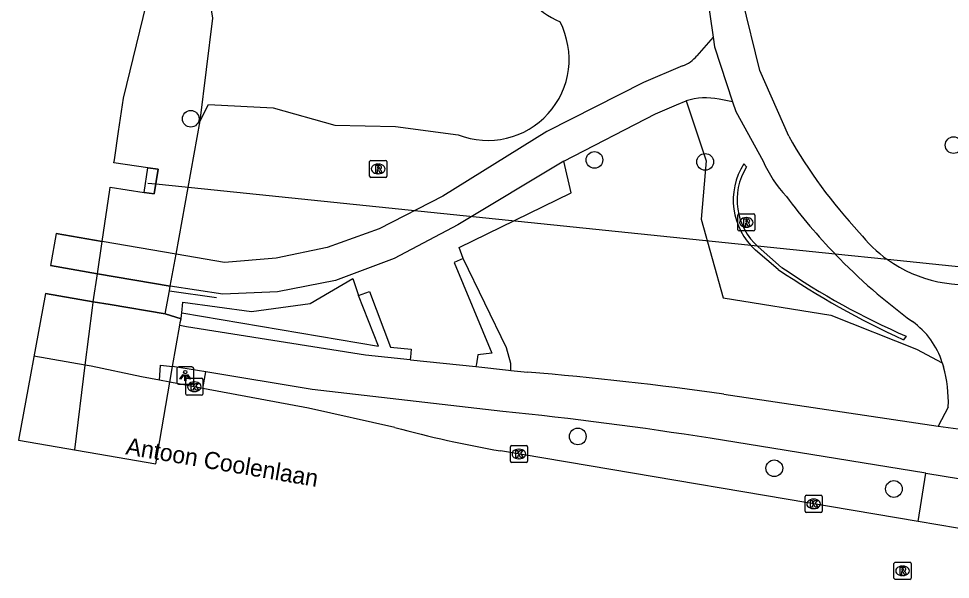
# Model space of a CAD drawing. Extents: x 161258 to 161838, y 380836 to 381727.
# Drawn here: x 161261.2 to 161315.8, y 380898.6 to 380931.5 of the extents above; entities that cross this region are included whole.
import ezdxf

# ---------------------------------------------------------------- set-up
doc = ezdxf.new("R2010")
doc.units = 0
for name, color, linetype in [('IMGEO_Boom', 7, 'Continuous'), ('IMGEO_Damwand', 7, 'Continuous'), ('IMGEO_Dek', 7, 'Continuous'), ('IMGEO_Duiker', 7, 'Continuous'), ('IMGEO_Fietspad_gesloten', 7, 'Continuous'), ('IMGEO_Fietspad_open', 7, 'Continuous'), ('IMGEO_Groenvoorziening', 7, 'Continuous'), ('IMGEO_Haag', 7, 'Continuous'), ('IMGEO_Hek', 7, 'Continuous'), ('IMGEO_Kolk', 7, 'Continuous'), ('IMGEO_Lichtpunt', 7, 'Continuous'), ('IMGEO_Muur', 7, 'Continuous'), ('IMGEO_Openbare_ruimte_label', 7, 'Continuous'), ('IMGEO_Rijbaan_lokaal_gesloten', 7, 'Continuous'), ('IMGEO_Rioolput', 7, 'Continuous'), ('IMGEO_Stuw', 7, 'Continuous'), ('IMGEO_Voetpad_gesloten', 7, 'Continuous'), ('IMGEO_Voetpad_open', 7, 'Continuous'), ('IMGEO_Waterloop', 7, 'Continuous')]:
    doc.layers.add(name, color=color, linetype=linetype)

msp = doc.modelspace()

# ---------------------------------------------------------------- linework, layer by layer
at = {"layer": 'IMGEO_Boom'}
for centre in [(161271.306, 380925.587), (161315.954, 380924.044), (161294.935, 380923.173), (161301.413, 380923.059), (161293.96, 380906.981), (161305.46, 380905.115), (161312.459, 380903.903)]:
    msp.add_circle(centre, 0.489, dxfattribs=at)
at = {"layer": 'IMGEO_Damwand'}
msp.add_lwpolyline([(161266.602, 380921.577), (161268.575, 380921.274), (161269.176, 380921.181), (161269.4, 380922.632), (161268.795, 380922.721), (161266.816, 380923.014)], dxfattribs=at)
at = {"layer": 'IMGEO_Dek'}
for points in [[(161263.097, 380916.987), (161265.847, 380916.513), (161270.107, 380915.781), (161270.447, 380917.658), (161266.129, 380918.403), (161263.439, 380918.867)], [(161269.271, 380905.376), (161270.091, 380910.161), (161270.249, 380911.086), (161270.662, 380913.494), (161270.689, 380913.653), (161270.751, 380913.872), (161269.812, 380914.152), (161266.599, 380914.703), (161265.603, 380914.874), (161262.8, 380915.355), (161261.236, 380906.762)]]:
    msp.add_lwpolyline(points, close=True, dxfattribs=at)
at = {"layer": 'IMGEO_Duiker'}
msp.add_lwpolyline([(161332.878, 380915.189), (161332.754, 380915.201), (161332.598, 380915.218), (161331.375, 380915.344), (161324.802, 380916.022), (161320.181, 380916.499), (161312.089, 380917.335), (161309.031, 380917.651), (161269.452, 380921.737), (161269.265, 380921.756), (161268.801, 380921.804)], dxfattribs=at)
at = {"layer": 'IMGEO_Fietspad_gesloten'}
for points in [[(161270.249, 380911.086), (161270.662, 380913.494)], [(161270.662, 380913.494), (161271.059, 380913.418), (161281.533, 380911.76), (161284.149, 380911.48)], [(161284.149, 380911.48), (161284.178, 380911.477), (161288.002, 380911.068)], [(161272.184, 380910.765), (161270.249, 380911.086)], [(161289.573, 380908.445), (161278.41, 380909.731), (161272.184, 380910.765)], [(161288.002, 380911.068), (161289.902, 380910.864), (161290.048, 380910.848)], [(161290.048, 380910.848), (161291.023, 380910.744)], [(161302.51, 380909.45), (161315.04, 380907.592)], [(161315.04, 380907.592), (161317.975, 380907.188)], [(161314.337, 380904.828), (161301.697, 380906.872)], [(161314.337, 380904.828), (161321.243, 380903.698)]]:
    msp.add_lwpolyline(points, dxfattribs=at)
for centre, radius, start, end in [((161275.647, 380722.612), 188.759, 81.8181, 85.32746), ((161268.382, 380697.607), 211.901, 80.95452, 84.26066)]:
    msp.add_arc(centre, radius, start, end, dxfattribs=at)
at = {"layer": 'IMGEO_Fietspad_open'}
msp.add_lwpolyline([(161269.479, 380910.277), (161269.546, 380911.149), (161270.249, 380911.086)], dxfattribs=at)
at = {"layer": 'IMGEO_Groenvoorziening'}
for points in [[(161271.86, 380925.461), (161272.599, 380931.479), (161271.381, 380939.092), (161273.804, 380952.48), (161277.541, 380962.255), (161286.188, 380976.352), (161290.898, 380980.288)], [(161300.299, 380926.636), (161301.481, 380923.123), (161301.171, 380919.701), (161302.466, 380915.101), (161308.769, 380914.082), (161313.779, 380912.083), (161315.291, 380911.299)], [(161271.86, 380925.461), (161272.339, 380926.424), (161276.137, 380926.226), (161279.745, 380925.206), (161283.298, 380925.138), (161286.964, 380924.645)], [(161270.447, 380917.658), (161271.86, 380925.461)], [(161287.255, 380917.404), (161287.025, 380918.044), (161293.578, 380921.24), (161293.148, 380923.099)], [(161270.785, 380914.211), (161270.836, 380914.842), (161274.859, 380914.306), (161278.299, 380914.773), (161280.793, 380916.233), (161281.129, 380915.243)], [(161270.751, 380913.872), (161269.812, 380914.152), (161270.058, 380915.51), (161270.107, 380915.781)]]:
    msp.add_lwpolyline(points, dxfattribs=at)
for centre, radius, start, end in [((161295.022, 380936.056), 5.238, 149.0838, 246.3339), ((161288.697, 380929.073), 4.755, 248.6202, 27.3728)]:
    msp.add_arc(centre, radius, start, end, dxfattribs=at)
at = {"layer": 'IMGEO_Haag'}
for points in [[(161287.255, 380917.404), (161286.717, 380917.173), (161288.938, 380911.864), (161288.114, 380911.76), (161288.025, 380911.238), (161288.002, 380911.068)], [(161290.048, 380910.848), (161290.032, 380911.256), (161289.787, 380912.173), (161287.255, 380917.404)], [(161270.785, 380914.211), (161282.287, 380912.276), (161281.129, 380915.243)], [(161281.129, 380915.243), (161281.761, 380915.476), (161283.007, 380912.211), (161284.2, 380912.102), (161284.16, 380911.633), (161284.149, 380911.48)], [(161270.751, 380913.872), (161270.775, 380914.083), (161270.785, 380914.211)], [(161270.662, 380913.494), (161270.689, 380913.653), (161270.751, 380913.872)]]:
    msp.add_lwpolyline(points, dxfattribs=at)
at = {"layer": 'IMGEO_Hek'}
for points in [[(161263.439, 380918.867), (161266.129, 380918.403)], [(161270.447, 380917.658), (161266.129, 380918.403)], [(161265.847, 380916.513), (161263.097, 380916.987)], [(161270.107, 380915.781), (161265.847, 380916.513)], [(161262.8, 380915.355), (161265.603, 380914.874)], [(161265.603, 380914.874), (161266.599, 380914.703)], [(161266.599, 380914.703), (161269.812, 380914.152)], [(161269.812, 380914.152), (161270.751, 380913.872)]]:
    msp.add_lwpolyline(points, dxfattribs=at)
at = {"layer": 'IMGEO_Kolk'}
for p, q in [((161271.019, 380909.465), (161271.019, 380910.317)), ((161271.094, 380910.391), (161271.946, 380910.391)), ((161271.507, 380910.171), (161271.532, 380910.171)), ((161272.02, 380910.317), (161272.02, 380909.465)), ((161271.53, 380909.611), (161271.505, 380909.611)), ((161271.946, 380909.391), (161271.094, 380909.391)), ((161290.012, 380905.526), (161290.012, 380906.378)), ((161290.087, 380906.452), (161290.939, 380906.452)), ((161291.013, 380906.378), (161291.013, 380905.526)), ((161290.5, 380906.232), (161290.525, 380906.232)), ((161290.939, 380905.452), (161290.087, 380905.452)), ((161290.523, 380905.672), (161290.498, 380905.672)), ((161307.26, 380902.607), (161307.26, 380903.459)), ((161307.335, 380903.533), (161308.187, 380903.533)), ((161307.748, 380903.313), (161307.773, 380903.313)), ((161308.261, 380903.459), (161308.261, 380902.607)), ((161308.187, 380902.533), (161307.335, 380902.533)), ((161307.771, 380902.753), (161307.746, 380902.753))]:
    msp.add_line(p, q, dxfattribs=at)
for points in [[(161271.019, 380909.465), (161271.019, 380910.317)], [(161271.094, 380910.391), (161271.946, 380910.391)], [(161272.02, 380910.317), (161272.02, 380909.465)], [(161271.34, 380910.091), (161271.463, 380910.091), (161271.463, 380909.94), (161271.593, 380910.091), (161271.757, 380910.091), (161271.611, 380909.94), (161271.764, 380909.691), (161271.612, 380909.691), (161271.527, 380909.855), (161271.463, 380909.788), (161271.463, 380909.691), (161271.34, 380909.691), (161271.34, 380910.091)], [(161271.946, 380909.391), (161271.094, 380909.391)], [(161290.012, 380905.526), (161290.012, 380906.378)], [(161290.087, 380906.452), (161290.939, 380906.452)], [(161291.013, 380906.378), (161291.013, 380905.526)], [(161290.333, 380906.152), (161290.456, 380906.152), (161290.456, 380906.001), (161290.586, 380906.152), (161290.75, 380906.152), (161290.604, 380906.001), (161290.757, 380905.752), (161290.605, 380905.752), (161290.52, 380905.916), (161290.456, 380905.849), (161290.456, 380905.752), (161290.333, 380905.752), (161290.333, 380906.152)], [(161290.939, 380905.452), (161290.087, 380905.452)], [(161307.26, 380902.607), (161307.26, 380903.459)], [(161307.335, 380903.533), (161308.187, 380903.533)], [(161307.581, 380903.233), (161307.704, 380903.233), (161307.704, 380903.082), (161307.834, 380903.233), (161307.998, 380903.233), (161307.852, 380903.082), (161308.005, 380902.833), (161307.853, 380902.833), (161307.768, 380902.997), (161307.704, 380902.93), (161307.704, 380902.833), (161307.581, 380902.833), (161307.581, 380903.233)], [(161308.261, 380903.459), (161308.261, 380902.607)], [(161308.187, 380902.533), (161307.335, 380902.533)]]:
    msp.add_lwpolyline(points, dxfattribs=at)
for centre, start, end in [((161271.096, 380910.315), 91.552, 178.448), ((161271.096, 380910.315), 91.552, 178.448), ((161271.944, 380910.315), 1.552, 88.448), ((161271.944, 380910.315), 1.552, 88.448), ((161271.096, 380909.467), 181.552, 268.448), ((161271.096, 380909.467), 181.552, 268.448), ((161271.944, 380909.467), 271.552, 358.448), ((161271.944, 380909.467), 271.552, 358.448), ((161290.089, 380906.376), 91.552, 178.448), ((161290.089, 380906.376), 91.552, 178.448), ((161290.937, 380906.376), 1.552, 88.448), ((161290.937, 380906.376), 1.552, 88.448), ((161290.089, 380905.528), 181.552, 268.448), ((161290.089, 380905.528), 181.552, 268.448), ((161290.937, 380905.528), 271.552, 358.448), ((161290.937, 380905.528), 271.552, 358.448), ((161307.337, 380903.457), 91.552, 178.448), ((161307.337, 380903.457), 91.552, 178.448), ((161308.185, 380903.457), 1.552, 88.448), ((161308.185, 380903.457), 1.552, 88.448), ((161307.337, 380902.609), 181.552, 268.448), ((161307.337, 380902.609), 181.552, 268.448), ((161308.185, 380902.609), 271.552, 358.448), ((161308.185, 380902.609), 271.552, 358.448)]:
    msp.add_arc(centre, 0.0765, start, end, dxfattribs=at)
for centre, major_axis, ratio, start_param, end_param in [((161271.506, 380909.891), (-0.387, 0.002), 0.722429, 4.712389, 7.853982), ((161271.531, 380909.891), (-0.39, 0.002), 0.717154, 1.570796, 4.712389), ((161290.499, 380905.952), (-0.387, 0.002), 0.722429, 4.712389, 7.853982), ((161290.524, 380905.952), (-0.39, 0.002), 0.717154, 1.570796, 4.712389), ((161307.747, 380903.033), (-0.387, 0.002), 0.722429, 4.712389, 7.853982), ((161307.772, 380903.033), (-0.39, 0.002), 0.717154, 1.570796, 4.712389)]:
    msp.add_ellipse(centre, major_axis=major_axis, ratio=ratio, start_param=start_param, end_param=end_param, dxfattribs=at)
at = {"layer": 'IMGEO_Lichtpunt'}
for p, q in [((161270.49, 380910.953), (161270.49, 380910.146)), ((161270.49, 380910.953), (161270.49, 380910.146)), ((161271.392, 380911.048), (161270.584, 380911.048)), ((161271.392, 380911.048), (161270.584, 380911.048)), ((161271.486, 380910.146), (161271.486, 380910.953)), ((161271.486, 380910.146), (161271.486, 380910.953)), ((161270.584, 380910.052), (161271.392, 380910.052)), ((161270.584, 380910.052), (161271.392, 380910.052))]:
    msp.add_line(p, q, dxfattribs=at)
for points in [[(161270.864, 380910.617), (161270.903, 380910.589), (161270.715, 380910.327), (161270.677, 380910.354), (161270.864, 380910.617)], [(161270.966, 380910.569), (161271.013, 380910.569), (161271.013, 380910.247), (161270.966, 380910.247), (161270.966, 380910.569)], [(161271.076, 380910.589), (161271.114, 380910.616), (161271.301, 380910.354), (161271.262, 380910.326), (161271.076, 380910.589)]]:
    msp.add_lwpolyline(points, dxfattribs=at)
msp.add_circle((161270.989, 380910.751), 0.0994, dxfattribs=at)
for centre, start, end in [((161270.584, 380910.953), 90, 180), ((161270.584, 380910.953), 90, 180), ((161271.392, 380910.953), 0, 90), ((161271.392, 380910.953), 0, 90), ((161270.584, 380910.146), 180, 270), ((161270.584, 380910.146), 180, 270), ((161271.392, 380910.146), 270, 0), ((161271.392, 380910.146), 270, 360)]:
    msp.add_arc(centre, 0.0946, start, end, dxfattribs=at)
at = {"layer": 'IMGEO_Muur'}
for points in [[(161303.671, 380922.953), (161303.828, 380922.769)], [(161305.683, 380916.767), (161304.365, 380917.89)], [(161304.519, 380918.08), (161305.89, 380916.884)], [(161270.058, 380915.51), (161272.808, 380915.121)], [(161313.183, 380912.846), (161313.019, 380912.644)]]:
    msp.add_lwpolyline(points, dxfattribs=at)
for centre, radius, start, end in [((161307.011, 380920.832), 3.957, 147.5825, 228.0276), ((161306.957, 380920.835), 3.678, 148.2728, 228.4934), ((161333.157, 380957.063), 48.77, 235.7137, 245.6123), ((161331.002, 380953.633), 44.509, 235.6541, 246.4009)]:
    msp.add_arc(centre, radius, start, end, dxfattribs=at)
at = {"layer": 'IMGEO_Rijbaan_lokaal_gesloten'}
for points in [[(161269.479, 380910.277), (161268.43, 380910.476), (161265.49, 380911.104), (161265.138, 380911.164), (161262.131, 380911.677)], [(161269.271, 380905.376), (161270.091, 380910.161)], [(161270.091, 380910.161), (161269.479, 380910.277)], [(161272.011, 380909.798), (161270.091, 380910.161)], [(161283.251, 380907.5), (161278.195, 380908.628), (161272.011, 380909.798)], [(161313.872, 380901.999), (161289.433, 380906.135)], [(161320.775, 380900.825), (161313.872, 380901.999)]]:
    msp.add_lwpolyline(points, dxfattribs=at)
msp.add_arc((161302.411, 380979.592), 74.595, 255.11665, 259.98083, dxfattribs=at)
at = {"layer": 'IMGEO_Rioolput'}
for p, q in [((161281.776, 380922.222), (161281.776, 380923.074)), ((161281.851, 380923.148), (161282.703, 380923.148)), ((161282.264, 380922.928), (161282.289, 380922.928)), ((161282.777, 380923.074), (161282.777, 380922.222)), ((161282.703, 380922.148), (161281.851, 380922.148)), ((161282.287, 380922.368), (161282.262, 380922.368)), ((161303.398, 380920.015), (161304.25, 380920.015)), ((161303.323, 380919.089), (161303.323, 380919.941)), ((161303.811, 380919.795), (161303.836, 380919.795)), ((161304.324, 380919.941), (161304.324, 380919.089)), ((161304.25, 380919.015), (161303.398, 380919.015)), ((161303.834, 380919.235), (161303.809, 380919.235)), ((161312.463, 380898.684), (161312.463, 380899.536)), ((161312.538, 380899.61), (161313.39, 380899.61)), ((161312.951, 380899.39), (161312.976, 380899.39)), ((161313.464, 380899.536), (161313.464, 380898.684)), ((161312.974, 380898.83), (161312.949, 380898.83)), ((161313.39, 380898.61), (161312.538, 380898.61))]:
    msp.add_line(p, q, dxfattribs=at)
for points in [[(161281.776, 380922.222), (161281.776, 380923.074)], [(161281.851, 380923.148), (161282.703, 380923.148)], [(161282.365, 380922.846), (161282.113, 380922.848), (161282.113, 380922.448)], [(161282.291, 380922.767), (161282.237, 380922.767), (161282.237, 380922.686)], [(161282.777, 380923.074), (161282.777, 380922.222)], [(161282.703, 380922.148), (161281.851, 380922.148)], [(161282.113, 380922.448), (161282.237, 380922.448), (161282.237, 380922.61), (161282.248, 380922.61)], [(161282.237, 380922.686), (161282.289, 380922.686)], [(161282.295, 380922.581), (161282.366, 380922.448), (161282.506, 380922.448), (161282.441, 380922.574)], [(161303.398, 380920.015), (161304.25, 380920.015)], [(161303.323, 380919.089), (161303.323, 380919.941)], [(161303.912, 380919.713), (161303.66, 380919.715), (161303.66, 380919.315)], [(161303.66, 380919.315), (161303.784, 380919.315), (161303.784, 380919.477), (161303.795, 380919.477)], [(161303.838, 380919.634), (161303.784, 380919.634), (161303.784, 380919.553)], [(161303.784, 380919.553), (161303.836, 380919.553)], [(161303.842, 380919.448), (161303.913, 380919.315), (161304.053, 380919.315), (161303.988, 380919.441)], [(161304.324, 380919.941), (161304.324, 380919.089)], [(161304.25, 380919.015), (161303.398, 380919.015)], [(161312.463, 380898.684), (161312.463, 380899.536)], [(161312.538, 380899.61), (161313.39, 380899.61)], [(161313.052, 380899.308), (161312.8, 380899.31), (161312.8, 380898.91)], [(161313.464, 380899.536), (161313.464, 380898.684)], [(161312.8, 380898.91), (161312.924, 380898.91), (161312.924, 380899.072), (161312.935, 380899.072)], [(161312.978, 380899.229), (161312.924, 380899.229), (161312.924, 380899.148)], [(161312.924, 380899.148), (161312.976, 380899.148)], [(161312.982, 380899.043), (161313.053, 380898.91), (161313.193, 380898.91), (161313.128, 380899.036)], [(161313.39, 380898.61), (161312.538, 380898.61)]]:
    msp.add_lwpolyline(points, dxfattribs=at)
for centre, radius, start, end in [((161281.853, 380923.072), 0.0765, 91.552, 178.448), ((161281.853, 380923.072), 0.0765, 91.552, 178.448), ((161282.273, 380922.875), 0.19, 274.7715, 282.9687), ((161282.297, 380922.671), 0.0964, 77.0061, 93.1865), ((161282.311, 380922.728), 0.0378, 276.6634, 79.6772), ((161282.364, 380922.736), 0.109, 350.3612, 89.416), ((161282.362, 380922.736), 0.112, 277.5842, 350.9817), ((161282.701, 380923.072), 0.0765, 1.552, 88.448), ((161282.701, 380923.072), 0.0765, 1.552, 88.448), ((161281.853, 380922.224), 0.0765, 181.552, 268.448), ((161281.853, 380922.224), 0.0765, 181.552, 268.448), ((161282.247, 380922.557), 0.0533, 26.0293, 88.6989), ((161282.346, 380922.521), 0.108, 29.5134, 73.7905), ((161282.701, 380922.224), 0.0765, 271.552, 358.448), ((161282.701, 380922.224), 0.0765, 271.552, 358.448), ((161303.4, 380919.939), 0.0765, 91.552, 178.448), ((161303.4, 380919.939), 0.0765, 91.552, 178.448), ((161304.248, 380919.939), 0.0765, 1.552, 88.448), ((161304.248, 380919.939), 0.0765, 1.552, 88.448), ((161303.794, 380919.424), 0.0533, 26.0293, 88.6989), ((161303.82, 380919.742), 0.19, 274.7715, 282.9687), ((161303.844, 380919.538), 0.0964, 77.0061, 93.1865), ((161303.858, 380919.595), 0.0378, 276.6634, 79.6772), ((161303.911, 380919.603), 0.109, 350.3612, 89.416), ((161303.909, 380919.603), 0.112, 277.5842, 350.9817), ((161303.893, 380919.388), 0.108, 29.5134, 73.7905), ((161303.4, 380919.091), 0.0765, 181.552, 268.448), ((161303.4, 380919.091), 0.0765, 181.552, 268.448), ((161304.248, 380919.091), 0.0765, 271.552, 358.448), ((161304.248, 380919.091), 0.0765, 271.552, 358.448), ((161312.54, 380899.534), 0.0765, 91.552, 178.448), ((161312.54, 380899.534), 0.0765, 91.552, 178.448), ((161313.051, 380899.198), 0.109, 350.3612, 89.416), ((161313.388, 380899.534), 0.0765, 1.552, 88.448), ((161313.388, 380899.534), 0.0765, 1.552, 88.448), ((161312.934, 380899.019), 0.0533, 26.0293, 88.6989), ((161312.96, 380899.337), 0.19, 274.7715, 282.9687), ((161312.984, 380899.133), 0.0964, 77.0061, 93.1865), ((161312.998, 380899.19), 0.0378, 276.6634, 79.6772), ((161313.049, 380899.198), 0.112, 277.5842, 350.9817), ((161313.033, 380898.983), 0.108, 29.5134, 73.7905), ((161312.54, 380898.686), 0.0765, 181.552, 268.448), ((161312.54, 380898.686), 0.0765, 181.552, 268.448), ((161313.388, 380898.686), 0.0765, 271.552, 358.448), ((161313.388, 380898.686), 0.0765, 271.552, 358.448)]:
    msp.add_arc(centre, radius, start, end, dxfattribs=at)
for centre, major_axis, ratio, start_param, end_param in [((161282.263, 380922.648), (-0.387, 0.002), 0.722429, 4.712389, 7.853982), ((161282.288, 380922.648), (-0.39, 0.002), 0.717154, 1.570796, 4.712389), ((161303.81, 380919.515), (-0.387, 0.002), 0.722429, 4.712389, 7.853982), ((161303.835, 380919.515), (-0.39, 0.002), 0.717154, 1.570796, 4.712389), ((161312.95, 380899.11), (-0.387, 0.002), 0.722429, 4.712389, 7.853982), ((161312.975, 380899.11), (-0.39, 0.002), 0.717154, 1.570796, 4.712389)]:
    msp.add_ellipse(centre, major_axis=major_axis, ratio=ratio, start_param=start_param, end_param=end_param, dxfattribs=at)
at = {"layer": 'IMGEO_Stuw'}
msp.add_lwpolyline([(161268.575, 380921.274), (161268.795, 380922.721)], dxfattribs=at)
at = {"layer": 'IMGEO_Voetpad_gesloten'}
for points in [[(161311.007, 380955.303), (161308.152, 380950.853), (161305.281, 380947.054), (161302.831, 380942.924), (161301.59, 380938.599), (161301.311, 380934.286), (161301.875, 380930.372)], [(161306.304, 380924.561), (161304.606, 380928.421), (161303.585, 380932.658), (161303.514, 380936.964), (161304.438, 380941.098), (161306.626, 380945.369), (161309.215, 380948.85), (161310.876, 380951.237), (161312.457, 380953.772)], [(161301.875, 380930.372), (161300.932, 380929.28)], [(161301.875, 380930.372), (161301.957, 380929.8), (161303.017, 380926.579)], [(161300.084, 380928.681), (161297.802, 380927.717), (161292.155, 380924.84), (161286.057, 380921.053), (161282.327, 380919.149), (161279.298, 380918.043), (161276.301, 380917.416), (161273.292, 380917.177), (161270.447, 380917.658)], [(161293.148, 380923.099), (161298.502, 380925.874), (161299.733, 380926.403), (161300.299, 380926.636)], [(161303.017, 380926.579), (161302.228, 380926.727)], [(161303.017, 380926.579), (161303.203, 380926.013), (161304.798, 380923.11)], [(161293.148, 380923.099), (161286.948, 380919.373), (161283.215, 380917.401), (161279.785, 380916.12), (161276.387, 380915.441), (161273.188, 380915.306), (161270.107, 380915.781)], [(161270.107, 380915.781), (161270.447, 380917.658)], [(161315.291, 380911.299), (161315.36, 380911.061)], [(161315.643, 380908.705), (161315.04, 380907.592)]]:
    msp.add_lwpolyline(points, dxfattribs=at)
for centre, radius, start, end in [((161299.462, 380930.462), 1.886, 289.2634, 321.2089), ((161301.434, 380923.063), 3.749, 77.7747, 107.6271), ((161332.384, 380939.347), 29.98, 209.5516, 222.9243), ((161311.682, 380926.176), 7.535, 204.0063, 223.0162), ((161333.85, 380941.519), 34.433, 216.5048, 223.8813), ((161316.704, 380923.791), 7.936, 217.7753, 234.4437), ((161333.864, 380941.525), 34.448, 223.8725, 233.8457), ((161316.668, 380923.759), 7.889, 234.5164, 281.5648), ((161310.789, 380909.874), 4.722, 17.5687, 54.356), ((161307.956, 380908.977), 7.692, 357.9759, 15.7231)]:
    msp.add_arc(centre, radius, start, end, dxfattribs=at)
at = {"layer": 'IMGEO_Voetpad_open'}
for points in [[(161270.091, 380910.161), (161270.249, 380911.086)], [(161270.091, 380910.161), (161270.249, 380911.086)], [(161272.011, 380909.798), (161272.184, 380910.765)], [(161313.872, 380901.999), (161314.337, 380904.828)]]:
    msp.add_lwpolyline(points, dxfattribs=at)
at = {"layer": 'IMGEO_Waterloop'}
for points in [[(161268.795, 380922.721), (161266.816, 380923.014), (161266.842, 380923.189), (161267.088, 380924.838), (161267.38, 380926.797), (161269.095, 380933.861), (161272.894, 380953.075), (161276.124, 380962.853), (161277.332, 380966.231), (161278.179, 380968.602), (161281.005, 380973.058), (161284.135, 380977.995), (161286.532, 380980.975), (161289.069, 380982.026), (161289.573, 380982.189), (161290.898, 380980.288)], [(161268.575, 380921.274), (161268.795, 380922.721)], [(161268.795, 380922.721), (161269.4, 380922.632), (161269.176, 380921.181), (161268.575, 380921.274)], [(161264.517, 380906.196), (161265.138, 380911.164), (161265.556, 380914.508), (161265.596, 380914.826), (161265.603, 380914.874), (161265.847, 380916.513), (161266.129, 380918.403), (161266.577, 380921.417), (161266.602, 380921.577), (161268.575, 380921.274)]]:
    msp.add_lwpolyline(points, dxfattribs=at)

# ---------------------------------------------------------------- texts
at = {"layer": 'IMGEO_Openbare_ruimte_label'}
msp.add_text('Antoon Coolenlaan', height=1, rotation=350.274, dxfattribs=at).set_placement((161267.461, 380905.942))

doc.saveas('drawing.dxf')
